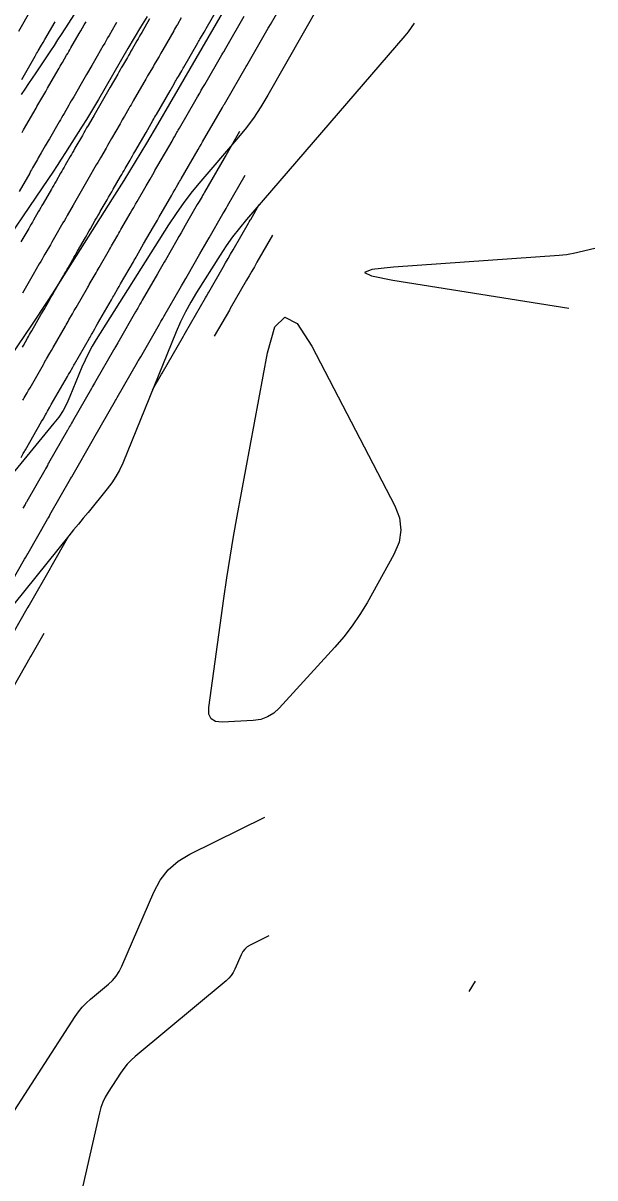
# Model space of a CAD drawing. Extents: x 1005228 to 1008882, y 1883389 to 1885754.
# Drawn here: x 1008520.4 to 1008584.3, y 1884925.7 to 1885054.7 of the extents above; entities that cross this region are included whole.
import ezdxf

# ---------------------------------------------------------------- set-up
doc = ezdxf.new("R2010")
doc.units = 0
for name, color, linetype in [('ATDIMS', 7, 'Continuous'), ('C-ANNO-NOTE', 7, 'Continuous'), ('S_BRIDGE', 7, 'Continuous'), ('TSOBSTACLE', 7, 'Continuous')]:
    doc.layers.add(name, color=color, linetype=linetype)

msp = doc.modelspace()

# ---------------------------------------------------------------- linework, layer by layer
at = {"layer": 'ATDIMS'}
for points in [[(1008520.14, 1885006.17), (1008520.38, 1885006.6), (1008520.44, 1885006.71), (1008520.51, 1885006.82), (1008520.57, 1885006.92), (1008520.63, 1885007.03), (1008522.43, 1885010.18), (1008522.6, 1885010.46), (1008522.87, 1885010.94), (1008522.98, 1885011.13), (1008523.09, 1885011.32), (1008523.36, 1885011.79), (1008523.52, 1885012.07), (1008525.32, 1885015.21), (1008525.46, 1885015.44), (1008525.59, 1885015.67), (1008525.92, 1885016.25), (1008526.05, 1885016.47), (1008526.12, 1885016.59), (1008527.78, 1885019.49), (1008527.86, 1885019.62), (1008527.93, 1885019.75), (1008528.01, 1885019.89), (1008528.09, 1885020.02), (1008528.39, 1885020.55), (1008528.54, 1885020.82), (1008528.7, 1885021.08), (1008530.24, 1885023.76), (1008530.33, 1885023.91), (1008530.41, 1885024.06), (1008530.5, 1885024.21), (1008530.59, 1885024.36), (1008530.93, 1885024.96), (1008531.1, 1885025.26), (1008531.27, 1885025.56), (1008532.7, 1885028.04), (1008532.8, 1885028.21), (1008532.89, 1885028.37), (1008532.99, 1885028.54), (1008533.08, 1885028.7), (1008533.46, 1885029.36), (1008533.65, 1885029.69), (1008533.84, 1885030.02), (1008534.95, 1885031.93), (1008535.16, 1885032.31), (1008535.38, 1885032.68), (1008535.59, 1885033.06), (1008535.81, 1885033.43), (1008536.98, 1885035.47), (1008537.16, 1885035.77), (1008537.33, 1885036.07), (1008537.68, 1885036.68), (1008537.77, 1885036.84), (1008537.86, 1885036.99), (1008537.95, 1885037.14), (1008538.04, 1885037.29), (1008539.92, 1885040.56), (1008540.09, 1885040.85), (1008540.26, 1885041.15), (1008540.35, 1885041.29), (1008540.43, 1885041.44), (1008542.65, 1885045.27), (1008542.82, 1885045.57), (1008542.87, 1885045.66), (1008543.02, 1885045.92), (1008545.29, 1885049.84), (1008545.37, 1885049.97), (1008545.52, 1885050.23), (1008547.78, 1885054.14), (1008547.84, 1885054.24), (1008548.01, 1885054.54), (1008550.27, 1885058.44)], [(1008530.8, 1885054.75), (1008530.66, 1885054.49), (1008529.98, 1885053.32), (1008529.81, 1885053.04), (1008529.65, 1885052.75), (1008529.49, 1885052.47), (1008529.33, 1885052.19), (1008528.64, 1885051), (1008528.49, 1885050.74), (1008528.34, 1885050.49), (1008528.19, 1885050.23), (1008528.05, 1885049.97), (1008527.46, 1885048.95), (1008527.31, 1885048.7), (1008527.16, 1885048.44), (1008527.01, 1885048.19), (1008526.87, 1885047.93), (1008526.02, 1885046.47), (1008525.88, 1885046.23), (1008525.75, 1885046), (1008525.61, 1885045.77), (1008525.48, 1885045.53), (1008524.94, 1885044.6), (1008524.8, 1885044.37), (1008524.67, 1885044.13), (1008524.53, 1885043.9), (1008524.4, 1885043.67), (1008523.3, 1885041.75), (1008523.18, 1885041.56), (1008523.07, 1885041.36), (1008522.96, 1885041.17), (1008522.85, 1885040.98), (1008522.4, 1885040.19), (1008522.29, 1885040.01), (1008522.18, 1885039.82), (1008522.07, 1885039.63), (1008521.97, 1885039.45), (1008521.54, 1885038.7), (1008521.43, 1885038.51), (1008521.32, 1885038.32), (1008521.21, 1885038.14), (1008521.11, 1885037.95), (1008519.92, 1885035.89)]]:
    msp.add_lwpolyline(points, dxfattribs=at)
at = {"layer": 'C-ANNO-NOTE'}
for points in [[(1008547.58, 1885064.38), (1008535.4, 1885043.38), (1008534.16, 1885041.28), (1008532.91, 1885039.19), (1008531.63, 1885037.11), (1008530.34, 1885035.05), (1008523.62, 1885024.46), (1008523.05, 1885023.58), (1008522.48, 1885022.7), (1008521.9, 1885021.83), (1008521.32, 1885020.96), (1008518.96, 1885017.49)], [(1008557.45, 1885063.74), (1008547.74, 1885046.64), (1008546.95, 1885045.34), (1008546.11, 1885044.08), (1008545.2, 1885042.85), (1008544.24, 1885041.68), (1008540.25, 1885037.05), (1008539.28, 1885035.88), (1008538.35, 1885034.67), (1008537.47, 1885033.43), (1008536.63, 1885032.16), (1008528.55, 1885019.36), (1008528.09, 1885018.6), (1008527.67, 1885017.83), (1008527.29, 1885017.04), (1008526.94, 1885016.24), (1008525.61, 1885012.98), (1008525.25, 1885012.18), (1008524.83, 1885011.41), (1008524.36, 1885010.68), (1008523.82, 1885009.98), (1008512.52, 1884996.26)], [(1008534.23, 1885055.42), (1008533.5, 1885054.24), (1008532.79, 1885053.05), (1008532.09, 1885051.85), (1008528.78, 1885046.16), (1008528.34, 1885045.4), (1008527.9, 1885044.66), (1008527.44, 1885043.91), (1008526.98, 1885043.18), (1008525.11, 1885040.23), (1008524.64, 1885039.5), (1008524.16, 1885038.77), (1008523.68, 1885038.04), (1008523.19, 1885037.32), (1008510.14, 1885018.11)], [(1008564.09, 1885054.71), (1008563.76, 1885054.22), (1008563.41, 1885053.74), (1008563.03, 1885053.28), (1008545.33, 1885032.75), (1008544.54, 1885031.8), (1008543.78, 1885030.82), (1008543.07, 1885029.81), (1008542.39, 1885028.78), (1008539.74, 1885024.59), (1008539.1, 1885023.53), (1008538.51, 1885022.44), (1008537.97, 1885021.33), (1008537.48, 1885020.2), (1008531.51, 1885005.53), (1008531.16, 1885004.76), (1008530.75, 1885004.03), (1008530.3, 1885003.32), (1008529.78, 1885002.65), (1008527.63, 1885000.03), (1008527.09, 1884999.38), (1008526.55, 1884998.72), (1008526.01, 1884998.06), (1008525.48, 1884997.4), (1008514.37, 1884983.66)], [(1008547.85, 1884952.71), (1008545.75, 1884951.67), (1008545.42, 1884951.47), (1008545.14, 1884951.23), (1008544.92, 1884950.94), (1008544.74, 1884950.6), (1008544.05, 1884948.99), (1008543.86, 1884948.62), (1008543.63, 1884948.28), (1008543.37, 1884947.96), (1008543.06, 1884947.68), (1008532.91, 1884939.24), (1008532.44, 1884938.81), (1008532, 1884938.36), (1008531.61, 1884937.88), (1008531.25, 1884937.36), (1008529.87, 1884935.23), (1008529.55, 1884934.69), (1008529.29, 1884934.12), (1008529.07, 1884933.53), (1008528.9, 1884932.93), (1008526.25, 1884921.35)], [(1008570.23, 1884946.47), (1008570.93, 1884947.66)]]:
    msp.add_lwpolyline(points, dxfattribs=at)
at = {"layer": 'S_BRIDGE'}
for points in [[(1008520.17, 1885046.72), (1008520.59, 1885047.33), (1008521, 1885047.94), (1008521.41, 1885048.55), (1008521.82, 1885049.16), (1008523.45, 1885051.6), (1008523.86, 1885052.21), (1008524.26, 1885052.82), (1008524.66, 1885053.44), (1008525.06, 1885054.06), (1008539.26, 1885076.16)], [(1008584.29, 1885029.5), (1008581.9, 1885028.96), (1008581.5, 1885028.88), (1008581.1, 1885028.81), (1008580.7, 1885028.76), (1008580.29, 1885028.73), (1008561.77, 1885027.44), (1008559.34, 1885027.18), (1008558.53, 1885026.85), (1008559.31, 1885026.45), (1008561.7, 1885025.97), (1008581.37, 1885022.84)], [(1008515.08, 1884924.12), (1008515.57, 1884925.9), (1008516.21, 1884927.62), (1008516.99, 1884929.28), (1008517.93, 1884930.88), (1008526.19, 1884943.7), (1008526.56, 1884944.23), (1008526.97, 1884944.72), (1008527.41, 1884945.19), (1008527.89, 1884945.62), (1008529.9, 1884947.29), (1008530.37, 1884947.73), (1008530.78, 1884948.21), (1008531.12, 1884948.74), (1008531.41, 1884949.31), (1008534.97, 1884957.6), (1008535.68, 1884958.94), (1008536.59, 1884960.1), (1008537.7, 1884961.06), (1008539, 1884961.84), (1008547.38, 1884965.98)]]:
    msp.add_lwpolyline(points, dxfattribs=at)
msp.add_lwpolyline([(1008541.89, 1884976.66), (1008541.39, 1884976.96), (1008541.14, 1884977.48), (1008541.14, 1884978.22), (1008542.81, 1884990.39), (1008543.15, 1884992.71), (1008543.5, 1884995.01), (1008543.89, 1884997.32), (1008544.3, 1884999.62), (1008547.67, 1885017.87), (1008548.5, 1885020.76), (1008549.61, 1885021.85), (1008550.99, 1885021.14), (1008552.63, 1885018.61), (1008561.91, 1885000.76), (1008562.44, 1884999.4), (1008562.6, 1884998.03), (1008562.4, 1884996.68), (1008561.82, 1884995.33), (1008558.81, 1884989.93), (1008558.02, 1884988.61), (1008557.15, 1884987.34), (1008556.22, 1884986.12), (1008555.21, 1884984.95), (1008549, 1884978.15), (1008548.38, 1884977.59), (1008547.69, 1884977.17), (1008546.93, 1884976.9), (1008546.1, 1884976.78), (1008542.63, 1884976.6)], close=True, dxfattribs=at)
at = {"layer": 'TSOBSTACLE'}
for points in [[(1008520.29, 1885018.49), (1008520.4, 1885018.69), (1008520.87, 1885019.49), (1008520.98, 1885019.69), (1008521.1, 1885019.9), (1008521.21, 1885020.1), (1008521.33, 1885020.3), (1008522.4, 1885022.17), (1008522.53, 1885022.39), (1008522.65, 1885022.6), (1008522.78, 1885022.82), (1008522.9, 1885023.03), (1008523.39, 1885023.89), (1008523.52, 1885024.11), (1008523.64, 1885024.32), (1008523.76, 1885024.54), (1008523.89, 1885024.75), (1008524.87, 1885026.46), (1008525, 1885026.69), (1008525.13, 1885026.91), (1008525.26, 1885027.14), (1008525.4, 1885027.37), (1008525.92, 1885028.28), (1008526.05, 1885028.51), (1008526.18, 1885028.74), (1008526.31, 1885028.97), (1008526.45, 1885029.2), (1008527.34, 1885030.75), (1008527.48, 1885030.99), (1008527.62, 1885031.23), (1008527.75, 1885031.47), (1008527.89, 1885031.71), (1008528.44, 1885032.67), (1008528.58, 1885032.91), (1008528.72, 1885033.15), (1008528.86, 1885033.39), (1008529, 1885033.63), (1008529.75, 1885034.94), (1008529.93, 1885035.24), (1008530.1, 1885035.54), (1008530.27, 1885035.84), (1008530.44, 1885036.13), (1008531.26, 1885037.55), (1008531.39, 1885037.78), (1008531.52, 1885038.01), (1008531.66, 1885038.24), (1008531.79, 1885038.47), (1008532.32, 1885039.39), (1008532.45, 1885039.62), (1008532.58, 1885039.85), (1008532.72, 1885040.08), (1008532.85, 1885040.31), (1008534.11, 1885042.49), (1008534.3, 1885042.82), (1008534.5, 1885043.15), (1008534.88, 1885043.82), (1008534.98, 1885043.99), (1008535.07, 1885044.15), (1008535.17, 1885044.32), (1008535.27, 1885044.49), (1008536.79, 1885047.13), (1008536.95, 1885047.4), (1008537.1, 1885047.66), (1008537.41, 1885048.2), (1008537.49, 1885048.33), (1008537.56, 1885048.46), (1008537.64, 1885048.59), (1008537.72, 1885048.72), (1008538.1, 1885049.38), (1008538.25, 1885049.65), (1008538.33, 1885049.78), (1008539.9, 1885052.5), (1008539.98, 1885052.64), (1008540.05, 1885052.77), (1008540.13, 1885052.9), (1008540.21, 1885053.03), (1008540.59, 1885053.69), (1008540.74, 1885053.96), (1008540.82, 1885054.09), (1008542.39, 1885056.81)], [(1008521.24, 1885056.19), (1008519.85, 1885053.78)], [(1008538.05, 1885055.29), (1008537.63, 1885054.56), (1008537.52, 1885054.38), (1008537.42, 1885054.2), (1008537.31, 1885054.02), (1008537.21, 1885053.84), (1008535.98, 1885051.71), (1008535.77, 1885051.35), (1008535.56, 1885050.98), (1008535.14, 1885050.26), (1008535.03, 1885050.07), (1008534.93, 1885049.89), (1008534.82, 1885049.71), (1008534.72, 1885049.53), (1008534.29, 1885048.79), (1008534.08, 1885048.43), (1008533.87, 1885048.06), (1008532.68, 1885046.01), (1008532.56, 1885045.8), (1008532.44, 1885045.58), (1008532.31, 1885045.37), (1008532.19, 1885045.16), (1008531.7, 1885044.31), (1008531.57, 1885044.09), (1008531.45, 1885043.88), (1008531.33, 1885043.67), (1008531.21, 1885043.46), (1008530.26, 1885041.81), (1008530.1, 1885041.54), (1008529.95, 1885041.28), (1008529.79, 1885041.01), (1008529.64, 1885040.74), (1008529.02, 1885039.66), (1008528.86, 1885039.4), (1008528.71, 1885039.13), (1008528.55, 1885038.86), (1008528.4, 1885038.59), (1008527.76, 1885037.49), (1008527.61, 1885037.23), (1008527.46, 1885036.96), (1008527.31, 1885036.7), (1008527.16, 1885036.44), (1008526.56, 1885035.39), (1008526.4, 1885035.13), (1008526.25, 1885034.87), (1008526.1, 1885034.61), (1008525.95, 1885034.35), (1008525.29, 1885033.2), (1008525.13, 1885032.92), (1008524.98, 1885032.65), (1008524.82, 1885032.38), (1008524.66, 1885032.11), (1008524.03, 1885031.01), (1008523.88, 1885030.75), (1008523.72, 1885030.48), (1008523.57, 1885030.21), (1008523.42, 1885029.94), (1008522.8, 1885028.87), (1008522.65, 1885028.61), (1008522.49, 1885028.34), (1008522.34, 1885028.07), (1008522.18, 1885027.81), (1008521.48, 1885026.59), (1008521.34, 1885026.33), (1008521.19, 1885026.08), (1008521.04, 1885025.82), (1008520.89, 1885025.56), (1008520.31, 1885024.54)], [(1008520.34, 1885012.55), (1008520.42, 1885012.69), (1008520.5, 1885012.83), (1008520.82, 1885013.39), (1008520.98, 1885013.67), (1008521.14, 1885013.95), (1008522.63, 1885016.55), (1008522.72, 1885016.71), (1008522.81, 1885016.87), (1008522.91, 1885017.02), (1008523, 1885017.18), (1008523.36, 1885017.81), (1008523.54, 1885018.13), (1008523.72, 1885018.44), (1008525.09, 1885020.83), (1008525.19, 1885021), (1008525.29, 1885021.18), (1008525.39, 1885021.35), (1008525.49, 1885021.53), (1008525.89, 1885022.22), (1008526.09, 1885022.57), (1008526.29, 1885022.92), (1008527.56, 1885025.11), (1008527.66, 1885025.3), (1008527.77, 1885025.49), (1008527.88, 1885025.68), (1008527.99, 1885025.87), (1008528.42, 1885026.62), (1008528.53, 1885026.81), (1008528.64, 1885027), (1008528.75, 1885027.19), (1008528.86, 1885027.38), (1008530.02, 1885029.39), (1008530.14, 1885029.6), (1008530.25, 1885029.8), (1008530.37, 1885030), (1008530.49, 1885030.2), (1008530.95, 1885031.01), (1008531.07, 1885031.22), (1008531.19, 1885031.42), (1008531.3, 1885031.62), (1008531.42, 1885031.82), (1008532.35, 1885033.44), (1008532.54, 1885033.77), (1008532.74, 1885034.11), (1008532.93, 1885034.45), (1008533.13, 1885034.78), (1008534.12, 1885036.51), (1008534.23, 1885036.7), (1008534.34, 1885036.89), (1008534.45, 1885037.08), (1008534.56, 1885037.27), (1008535, 1885038.04), (1008535.11, 1885038.23), (1008535.22, 1885038.42), (1008535.33, 1885038.61), (1008535.44, 1885038.8), (1008537.02, 1885041.52), (1008537.16, 1885041.76), (1008537.29, 1885042), (1008537.57, 1885042.48), (1008537.64, 1885042.6), (1008537.71, 1885042.72), (1008537.78, 1885042.84), (1008537.85, 1885042.96), (1008539.72, 1885046.2), (1008539.86, 1885046.45), (1008540.11, 1885046.87), (1008540.2, 1885047.03), (1008540.29, 1885047.19), (1008540.53, 1885047.6), (1008540.67, 1885047.85), (1008542.59, 1885051.17), (1008542.69, 1885051.33), (1008542.79, 1885051.5), (1008543.02, 1885051.91), (1008543.17, 1885052.16), (1008545.09, 1885055.47)], [(1008534.51, 1885055.17), (1008533.63, 1885053.64), (1008533.49, 1885053.41), (1008533.36, 1885053.17), (1008533.23, 1885052.94), (1008533.09, 1885052.71), (1008532.56, 1885051.79), (1008532.42, 1885051.55), (1008532.29, 1885051.32), (1008532.16, 1885051.09), (1008532.02, 1885050.86), (1008531.48, 1885049.92), (1008531.34, 1885049.69), (1008531.21, 1885049.46), (1008531.07, 1885049.22), (1008530.94, 1885048.99), (1008530.1, 1885047.53), (1008529.95, 1885047.27), (1008529.8, 1885047.01), (1008529.65, 1885046.75), (1008529.5, 1885046.5), (1008528.9, 1885045.46), (1008528.75, 1885045.2), (1008528.6, 1885044.94), (1008528.45, 1885044.68), (1008528.3, 1885044.42), (1008527.63, 1885043.26), (1008527.47, 1885042.98), (1008527.31, 1885042.7), (1008527.15, 1885042.42), (1008526.99, 1885042.14), (1008526.16, 1885040.71), (1008526.02, 1885040.48), (1008525.89, 1885040.25), (1008525.76, 1885040.01), (1008525.62, 1885039.78), (1008525.08, 1885038.84), (1008524.95, 1885038.62), (1008524.82, 1885038.39), (1008524.69, 1885038.17), (1008524.56, 1885037.94), (1008524.05, 1885037.05), (1008523.92, 1885036.82), (1008523.79, 1885036.6), (1008523.66, 1885036.37), (1008523.53, 1885036.15), (1008522.6, 1885034.54), (1008522.47, 1885034.31), (1008522.34, 1885034.08), (1008522.2, 1885033.85), (1008522.07, 1885033.61), (1008521.53, 1885032.68), (1008521.4, 1885032.45), (1008521.26, 1885032.22), (1008521.13, 1885031.98), (1008521, 1885031.75), (1008520.13, 1885030.25)], [(1008520.21, 1885048.4), (1008521.71, 1885050.99), (1008521.8, 1885051.15), (1008521.88, 1885051.3), (1008521.97, 1885051.46), (1008522.06, 1885051.61), (1008522.42, 1885052.23), (1008522.6, 1885052.54), (1008522.78, 1885052.85), (1008523.94, 1885054.85)], [(1008520.26, 1885042.48), (1008520.43, 1885042.79), (1008521.82, 1885045.19), (1008521.92, 1885045.37), (1008522.03, 1885045.56), (1008522.14, 1885045.75), (1008522.25, 1885045.94), (1008522.68, 1885046.68), (1008522.9, 1885047.06), (1008523.11, 1885047.43), (1008524.29, 1885049.46), (1008524.4, 1885049.67), (1008524.52, 1885049.87), (1008524.64, 1885050.08), (1008524.76, 1885050.28), (1008525.23, 1885051.1), (1008525.35, 1885051.31), (1008525.47, 1885051.51), (1008525.59, 1885051.72), (1008525.71, 1885051.92), (1008526.63, 1885053.52), (1008526.82, 1885053.85), (1008527.01, 1885054.19), (1008527.21, 1885054.52), (1008527.4, 1885054.85)], [(1008544.55, 1885042.57), (1008543.02, 1885039.92), (1008542.95, 1885039.81), (1008542.83, 1885039.59), (1008540.63, 1885035.79), (1008540.56, 1885035.67), (1008540.5, 1885035.56), (1008540.43, 1885035.45), (1008540.37, 1885035.33), (1008540.04, 1885034.76), (1008539.91, 1885034.54), (1008539.84, 1885034.42), (1008538.49, 1885032.08), (1008538.25, 1885031.66), (1008538.02, 1885031.25), (1008537.78, 1885030.84), (1008537.54, 1885030.43), (1008536.27, 1885028.22), (1008536.12, 1885027.97), (1008535.97, 1885027.71), (1008535.68, 1885027.2), (1008535.53, 1885026.95), (1008535.39, 1885026.69), (1008533.69, 1885023.74), (1008533.56, 1885023.52), (1008533.43, 1885023.3), (1008533.18, 1885022.86), (1008533.12, 1885022.75), (1008533.05, 1885022.64), (1008532.99, 1885022.53), (1008532.93, 1885022.42), (1008531.1, 1885019.25), (1008530.94, 1885018.97), (1008530.68, 1885018.51), (1008530.63, 1885018.42), (1008530.57, 1885018.33), (1008530.52, 1885018.24), (1008530.47, 1885018.15), (1008528.51, 1885014.73), (1008528.34, 1885014.45), (1008528.14, 1885014.09), (1008528.02, 1885013.88), (1008525.9, 1885010.2), (1008525.79, 1885010), (1008525.65, 1885009.76), (1008525.57, 1885009.61), (1008525.37, 1885009.26), (1008525.34, 1885009.21), (1008523.22, 1885005.52), (1008523.15, 1885005.4), (1008523.08, 1885005.27), (1008522.86, 1885004.89), (1008522.79, 1885004.76), (1008520.77, 1885001.25), (1008520.73, 1885001.16), (1008520.68, 1885001.08), (1008520.63, 1885001), (1008520.58, 1885000.92), (1008520.35, 1885000.5)], [(1008518.47, 1884991.18), (1008520.53, 1884994.78), (1008520.66, 1884995.01), (1008520.82, 1884995.29), (1008520.89, 1884995.4), (1008520.92, 1884995.46), (1008523.1, 1884999.27), (1008523.19, 1884999.43), (1008523.3, 1884999.62), (1008523.34, 1884999.7), (1008523.37, 1884999.74), (1008525.68, 1885003.79), (1008525.79, 1885003.97), (1008525.81, 1885004.01), (1008528.25, 1885008.26), (1008528.29, 1885008.32), (1008530.71, 1885012.54), (1008530.77, 1885012.65), (1008530.9, 1885012.88), (1008533.16, 1885016.8), (1008533.21, 1885016.91), (1008533.27, 1885017.01), (1008533.45, 1885017.31), (1008533.51, 1885017.41), (1008535.61, 1885021.07), (1008535.69, 1885021.21), (1008535.78, 1885021.36), (1008535.98, 1885021.71), (1008536.1, 1885021.93), (1008538.07, 1885025.34), (1008538.17, 1885025.52), (1008538.28, 1885025.7), (1008538.54, 1885026.15), (1008538.69, 1885026.42), (1008540.14, 1885028.93), (1008540.4, 1885029.38), (1008540.65, 1885029.83), (1008540.91, 1885030.27), (1008541.17, 1885030.72), (1008542.71, 1885033.38), (1008542.83, 1885033.61), (1008543.05, 1885033.98), (1008543.09, 1885034.06), (1008543.14, 1885034.13), (1008543.18, 1885034.21), (1008543.22, 1885034.28), (1008545.19, 1885037.69)], [(1008534.84, 1885013.71), (1008535.84, 1885015.46), (1008535.91, 1885015.58), (1008538.3, 1885019.72), (1008538.37, 1885019.85), (1008538.52, 1885020.11), (1008540.75, 1885023.99), (1008540.87, 1885024.2), (1008541.05, 1885024.51), (1008541.12, 1885024.62), (1008542.73, 1885027.43), (1008543.01, 1885027.91), (1008543.29, 1885028.4), (1008543.57, 1885028.88), (1008543.85, 1885029.37), (1008545.57, 1885032.34), (1008545.65, 1885032.49), (1008545.75, 1885032.67), (1008545.8, 1885032.74), (1008545.82, 1885032.77), (1008546.77, 1885034.42)], [(1008548.25, 1885030.99), (1008546.51, 1885027.97), (1008546.22, 1885027.47), (1008545.93, 1885026.97), (1008545.64, 1885026.47), (1008545.35, 1885025.97), (1008543.53, 1885022.8), (1008543.43, 1885022.64), (1008541.74, 1885019.7)], [(1008499.03, 1884949.79), (1008511.42, 1884972.77), (1008511.45, 1884972.82), (1008511.48, 1884972.88), (1008511.51, 1884972.93), (1008511.54, 1884972.98), (1008516.03, 1884980.85), (1008516.12, 1884981.02), (1008516.16, 1884981.08), (1008518.31, 1884984.85), (1008518.51, 1884985.2), (1008518.57, 1884985.3), (1008518.62, 1884985.4), (1008520.84, 1884989.28), (1008520.92, 1884989.42), (1008521.03, 1884989.62), (1008521.07, 1884989.68), (1008523.42, 1884993.79), (1008523.51, 1884993.96), (1008525.49, 1884997.42)], [(1008504.24, 1884953.11), (1008514.1, 1884971.42), (1008514.11, 1884971.44), (1008514.12, 1884971.46), (1008514.13, 1884971.48), (1008514.14, 1884971.5), (1008518.72, 1884979.51), (1008518.76, 1884979.59), (1008521.16, 1884983.8), (1008521.22, 1884983.91), (1008522.72, 1884986.52)]]:
    msp.add_lwpolyline(points, dxfattribs=at)

doc.saveas('drawing.dxf')
